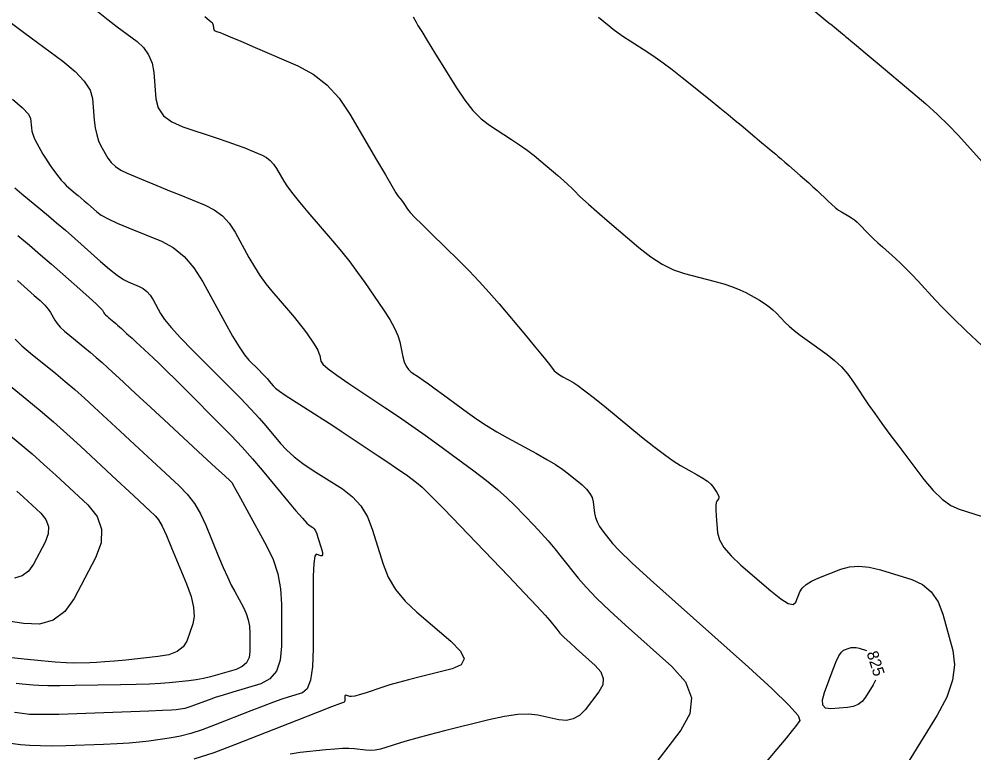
# Model space of a CAD drawing. Extents: x 2082232 to 2083549, y 592624 to 593832.
# Drawn here: x 2083294 to 2083352.6, y 593292 to 593337 of the extents above; entities that cross this region are included whole.
import ezdxf

# ---------------------------------------------------------------- set-up
doc = ezdxf.new("R2010")
doc.units = 0
doc.layers.add('DT_X_Contour_Major', color=7, linetype='Continuous')
doc.layers.add('DT_X_Contour_Minor', color=7, linetype='Continuous')

msp = doc.modelspace()

# ---------------------------------------------------------------- linework, layer by layer
at = {"layer": 'DT_X_Contour_Major'}
for points in [[(2083298.756, 593337.582), (2083299.471, 593336.999), (2083300.016, 593336.578), (2083301.241, 593335.669), (2083301.649, 593335.295), (2083301.956, 593334.855), (2083302.161, 593334.348), (2083302.265, 593333.775), (2083302.406, 593332.158), (2083302.549, 593331.596), (2083302.87, 593331.122), (2083303.371, 593330.736), (2083304.05, 593330.438), (2083306.1, 593329.761), (2083306.807, 593329.524), (2083307.39, 593329.321), (2083307.849, 593329.152), (2083308.184, 593329.017), (2083308.914, 593328.702), (2083309.174, 593328.562), (2083309.409, 593328.379), (2083309.618, 593328.152), (2083309.8, 593327.882), (2083310.253, 593327.103), (2083310.473, 593326.765), (2083310.791, 593326.336), (2083311.208, 593325.816), (2083311.725, 593325.205), (2083313.234, 593323.453), (2083313.782, 593322.8), (2083314.296, 593322.154), (2083314.775, 593321.516), (2083315.22, 593320.885), (2083316.359, 593319.212), (2083316.742, 593318.62), (2083317.035, 593318.098), (2083317.24, 593317.646), (2083317.356, 593317.264), (2083317.547, 593316.339), (2083317.633, 593316.021), (2083317.748, 593315.758), (2083317.891, 593315.551), (2083318.063, 593315.399), (2083318.559, 593315.07), (2083318.791, 593314.911), (2083319.115, 593314.681), (2083319.531, 593314.379), (2083320.039, 593314.007), (2083321.517, 593312.92), (2083322.086, 593312.518), (2083322.684, 593312.126), (2083323.311, 593311.745), (2083323.966, 593311.374), (2083325.753, 593310.401), (2083326.378, 593310.049), (2083326.913, 593309.725), (2083327.359, 593309.429), (2083327.715, 593309.16), (2083328.545, 593308.478), (2083328.821, 593308.222), (2083329.026, 593307.964), (2083329.161, 593307.705), (2083329.225, 593307.445), (2083329.301, 593306.747), (2083329.355, 593306.483), (2083329.458, 593306.212), (2083329.61, 593305.935), (2083329.812, 593305.652), (2083330.416, 593304.889), (2083330.825, 593304.451), (2083331.6, 593303.708), (2083332.739, 593302.662), (2083334.243, 593301.312), (2083338.742, 593297.305), (2083340.205, 593295.974), (2083341.22, 593294.984), (2083341.787, 593294.336), (2083341.907, 593294.03), (2083341.629, 593293.67), (2083341.432, 593293.425), (2083341.051, 593292.96), (2083340.486, 593292.276), (2083339.736, 593291.372)], [(2083293.901, 593321.023), (2083294.942, 593320.106), (2083295.296, 593319.782), (2083295.579, 593319.499), (2083295.79, 593319.258), (2083295.93, 593319.057), (2083296.208, 593318.576), (2083296.343, 593318.383), (2083296.538, 593318.164), (2083296.794, 593317.919), (2083297.112, 593317.649), (2083298.039, 593316.895), (2083298.388, 593316.606), (2083298.74, 593316.304), (2083299.094, 593315.99), (2083299.452, 593315.663), (2083300.407, 593314.775), (2083300.832, 593314.381), (2083301.39, 593313.865), (2083302.081, 593313.226), (2083302.906, 593312.465), (2083305.281, 593310.273), (2083306.061, 593309.554), (2083306.618, 593309.038), (2083306.953, 593308.727), (2083307.066, 593308.621), (2083307.071, 593308.609), (2083307.129, 593308.502), (2083307.301, 593308.189), (2083307.585, 593307.671), (2083307.982, 593306.947), (2083309.193, 593304.744), (2083309.591, 593303.901), (2083309.875, 593303.024), (2083310.046, 593302.113), (2083310.104, 593301.168), (2083310.107, 593298.603), (2083310.028, 593297.737), (2083309.789, 593297.063), (2083309.389, 593296.581), (2083308.828, 593296.292), (2083307.12, 593295.776), (2083306.531, 593295.595), (2083306.045, 593295.441), (2083305.661, 593295.312), (2083305.381, 593295.209), (2083304.771, 593294.969), (2083304.552, 593294.888), (2083304.355, 593294.824), (2083304.178, 593294.778), (2083304.023, 593294.749), (2083303.636, 593294.694), (2083303.353, 593294.671), (2083302.797, 593294.642), (2083301.968, 593294.606), (2083300.864, 593294.565), (2083297.556, 593294.448), (2083296.443, 593294.412), (2083295.587, 593294.395), (2083294.986, 593294.395), (2083294.641, 593294.413), (2083294.062, 593294.484), (2083293.73, 593294.53)], [(2083343.791, 593294.754), (2083343.48, 593294.795), (2083343.314, 593294.977), (2083343.293, 593295.299), (2083343.416, 593295.761), (2083343.939, 593297.18), (2083344.126, 593297.652), (2083344.295, 593298.003), (2083344.447, 593298.233), (2083344.582, 593298.343), (2083344.917, 593298.475), (2083345.049, 593298.511), (2083345.196, 593298.521), (2083345.356, 593298.505), (2083345.529, 593298.462), (2083345.976, 593298.325)], [(2083346.548, 593296.504), (2083346.402, 593296.229), (2083345.931, 593295.463), (2083345.728, 593295.208), (2083345.474, 593295.018), (2083345.169, 593294.892), (2083344.812, 593294.831), (2083343.791, 593294.754)]]:
    msp.add_lwpolyline(points, dxfattribs=at)
at = {"layer": 'DT_X_Contour_Minor'}
for points in [[(2083342.461, 593337.826), (2083343.461, 593337.005), (2083343.685, 593336.821), (2083343.874, 593336.667), (2083344.028, 593336.541), (2083344.39, 593336.244), (2083344.515, 593336.142), (2083344.618, 593336.057), (2083344.699, 593335.989), (2083344.759, 593335.939), (2083344.889, 593335.827), (2083345.035, 593335.705), (2083345.374, 593335.421), (2083345.907, 593334.975), (2083346.633, 593334.367), (2083348.829, 593332.532), (2083349.62, 593331.853), (2083350.346, 593331.191), (2083351.006, 593330.547), (2083351.603, 593329.921), (2083353.105, 593328.274)], [(2083305.396, 593337.2), (2083305.663, 593336.975), (2083305.799, 593336.874), (2083305.844, 593336.833), (2083305.878, 593336.784), (2083305.901, 593336.728), (2083305.912, 593336.664), (2083305.928, 593336.484), (2083305.944, 593336.422), (2083305.98, 593336.369), (2083306.035, 593336.326), (2083306.111, 593336.293), (2083306.338, 593336.218), (2083306.536, 593336.14), (2083306.959, 593335.963), (2083307.607, 593335.686), (2083308.48, 593335.31), (2083311.108, 593334.175), (2083312.047, 593333.671), (2083312.892, 593333.01), (2083313.644, 593332.193), (2083314.302, 593331.219), (2083315.934, 593328.413), (2083316.474, 593327.487), (2083316.872, 593326.812), (2083317.126, 593326.389), (2083317.237, 593326.217), (2083317.344, 593326.093), (2083317.39, 593326.036), (2083317.448, 593325.958), (2083317.519, 593325.859), (2083317.602, 593325.738), (2083317.841, 593325.387), (2083317.999, 593325.195), (2083318.292, 593324.882), (2083318.722, 593324.447), (2083319.289, 593323.89), (2083320.98, 593322.245), (2083321.61, 593321.616), (2083322.233, 593320.961), (2083322.848, 593320.281), (2083323.455, 593319.577), (2083325.064, 593317.664), (2083325.604, 593317.02), (2083326.017, 593316.522), (2083326.304, 593316.171), (2083326.464, 593315.965), (2083326.723, 593315.613), (2083326.836, 593315.482), (2083326.982, 593315.354), (2083327.16, 593315.227), (2083327.37, 593315.103), (2083327.973, 593314.774), (2083328.272, 593314.583), (2083328.715, 593314.258), (2083329.304, 593313.798), (2083330.038, 593313.204), (2083332.188, 593311.439), (2083332.942, 593310.833), (2083333.591, 593310.338), (2083334.135, 593309.954), (2083334.574, 593309.68), (2083335.606, 593309.099), (2083335.956, 593308.891), (2083336.233, 593308.703), (2083336.436, 593308.534), (2083336.565, 593308.384), (2083336.812, 593308.011), (2083336.888, 593307.882), (2083336.93, 593307.775), (2083336.937, 593307.69), (2083336.912, 593307.627), (2083336.797, 593307.489), (2083336.763, 593307.394), (2083336.748, 593307.213), (2083336.75, 593306.946), (2083336.771, 593306.593), (2083336.851, 593305.538), (2083336.963, 593305.117), (2083337.239, 593304.648), (2083337.679, 593304.13), (2083338.283, 593303.564), (2083340.112, 593301.988), (2083340.723, 593301.5), (2083341.185, 593301.22), (2083341.497, 593301.148), (2083341.66, 593301.283), (2083341.894, 593301.92), (2083342.033, 593302.153), (2083342.276, 593302.376), (2083342.622, 593302.589), (2083343.071, 593302.791), (2083344.407, 593303.316), (2083344.935, 593303.461), (2083345.518, 593303.501), (2083346.156, 593303.436), (2083346.848, 593303.267), (2083348.768, 593302.675), (2083349.426, 593302.377), (2083349.962, 593301.925), (2083350.375, 593301.319), (2083350.665, 593300.559), (2083351.276, 593298.329), (2083351.388, 593297.454), (2083351.267, 593296.502), (2083350.913, 593295.473), (2083350.325, 593294.367), (2083348.448, 593291.314)], [(2083318.183, 593337.186), (2083318.356, 593336.865), (2083318.476, 593336.659), (2083318.705, 593336.279), (2083319.044, 593335.726), (2083319.494, 593334.999), (2083320.838, 593332.831), (2083321.342, 593332.079), (2083321.847, 593331.447), (2083322.353, 593330.937), (2083322.86, 593330.547), (2083324.211, 593329.669), (2083324.703, 593329.34), (2083325.166, 593329.008), (2083325.601, 593328.675), (2083326.006, 593328.341), (2083327.049, 593327.448), (2083327.406, 593327.139), (2083327.695, 593326.883), (2083327.917, 593326.678), (2083328.071, 593326.525), (2083328.392, 593326.188), (2083328.588, 593325.999), (2083328.936, 593325.688), (2083329.436, 593325.252), (2083330.089, 593324.694), (2083332.03, 593323.039), (2083332.751, 593322.474), (2083333.458, 593322.02), (2083334.149, 593321.679), (2083334.826, 593321.448), (2083336.612, 593320.982), (2083337.237, 593320.807), (2083337.774, 593320.631), (2083338.221, 593320.454), (2083338.58, 593320.276), (2083339.417, 593319.802), (2083339.717, 593319.619), (2083339.991, 593319.428), (2083340.237, 593319.227), (2083340.456, 593319.018), (2083341.005, 593318.447), (2083341.243, 593318.218), (2083341.545, 593317.96), (2083341.911, 593317.673), (2083342.343, 593317.356), (2083343.578, 593316.472), (2083344.027, 593316.117), (2083344.446, 593315.716), (2083344.836, 593315.27), (2083345.196, 593314.776), (2083346.118, 593313.4), (2083346.493, 593312.853), (2083346.925, 593312.246), (2083347.416, 593311.577), (2083347.965, 593310.848), (2083349.505, 593308.822), (2083350.074, 593308.138), (2083350.625, 593307.605), (2083351.159, 593307.222), (2083351.675, 593306.99), (2083353.028, 593306.574)], [(2083329.554, 593337.174), (2083330.194, 593336.633), (2083330.455, 593336.424), (2083330.759, 593336.199), (2083331.105, 593335.96), (2083331.492, 593335.707), (2083332.583, 593335.013), (2083333.021, 593334.721), (2083333.516, 593334.365), (2083334.07, 593333.947), (2083334.681, 593333.465), (2083336.387, 593332.096), (2083336.986, 593331.614), (2083337.503, 593331.194), (2083337.939, 593330.836), (2083338.293, 593330.54), (2083339.128, 593329.833), (2083339.419, 593329.586), (2083339.668, 593329.377), (2083339.874, 593329.204), (2083340.037, 593329.069), (2083340.415, 593328.757), (2083340.572, 593328.627), (2083340.759, 593328.469), (2083340.976, 593328.283), (2083341.225, 593328.07), (2083341.927, 593327.465), (2083342.189, 593327.237), (2083342.446, 593327.005), (2083342.7, 593326.77), (2083342.95, 593326.532), (2083343.611, 593325.894), (2083343.85, 593325.672), (2083344.069, 593325.486), (2083344.268, 593325.336), (2083344.448, 593325.222), (2083344.903, 593324.964), (2083345.073, 593324.858), (2083345.242, 593324.732), (2083345.41, 593324.587), (2083345.578, 593324.423), (2083346.024, 593323.959), (2083346.207, 593323.773), (2083346.424, 593323.564), (2083346.675, 593323.331), (2083346.958, 593323.075), (2083347.759, 593322.36), (2083348.071, 593322.072), (2083348.406, 593321.744), (2083348.766, 593321.377), (2083349.149, 593320.97), (2083350.202, 593319.832), (2083350.676, 593319.337), (2083351.311, 593318.705), (2083352.106, 593317.937), (2083353.061, 593317.032)], [(2083293.547, 593336.799), (2083294.37, 593336.18), (2083296.682, 593334.464), (2083297.447, 593333.838), (2083298.005, 593333.248), (2083298.358, 593332.694), (2083298.505, 593332.177), (2083298.621, 593330.844), (2083298.679, 593330.371), (2083298.767, 593329.952), (2083298.884, 593329.587), (2083299.03, 593329.276), (2083299.459, 593328.518), (2083299.654, 593328.247), (2083299.914, 593328.003), (2083300.241, 593327.787), (2083300.634, 593327.597), (2083301.771, 593327.128), (2083302.219, 593326.944), (2083302.71, 593326.742), (2083303.244, 593326.524), (2083303.822, 593326.289), (2083305.418, 593325.639), (2083305.982, 593325.353), (2083306.476, 593324.981), (2083306.901, 593324.523), (2083307.256, 593323.98), (2083308.11, 593322.419), (2083308.438, 593321.85), (2083308.782, 593321.317), (2083309.142, 593320.819), (2083309.518, 593320.357), (2083310.541, 593319.169), (2083310.897, 593318.75), (2083311.197, 593318.382), (2083311.443, 593318.066), (2083311.633, 593317.801), (2083312.067, 593317.164), (2083312.212, 593316.939), (2083312.324, 593316.74), (2083312.402, 593316.568), (2083312.446, 593316.423), (2083312.519, 593316.071), (2083312.647, 593315.886), (2083312.975, 593315.597), (2083313.505, 593315.203), (2083314.235, 593314.703), (2083316.451, 593313.232), (2083317.28, 593312.674), (2083318.104, 593312.105), (2083318.923, 593311.524), (2083319.738, 593310.932), (2083321.906, 593309.338), (2083322.673, 593308.757), (2083323.347, 593308.21), (2083323.928, 593307.697), (2083324.418, 593307.218), (2083325.599, 593305.985), (2083326.035, 593305.519), (2083326.459, 593305.045), (2083326.869, 593304.563), (2083327.266, 593304.073), (2083328.309, 593302.756), (2083328.784, 593302.206), (2083329.426, 593301.543), (2083330.236, 593300.767), (2083331.214, 593299.878), (2083334.045, 593297.357), (2083334.876, 593296.404), (2083335.247, 593295.434), (2083335.157, 593294.449), (2083334.607, 593293.447), (2083332.526, 593290.754)], [(2083293.606, 593332.134), (2083294.208, 593331.613), (2083294.577, 593331.216), (2083294.712, 593330.943), (2083294.762, 593330.381), (2083294.796, 593330.164), (2083294.862, 593329.937), (2083294.959, 593329.698), (2083295.088, 593329.447), (2083295.474, 593328.765), (2083295.619, 593328.517), (2083295.765, 593328.284), (2083295.911, 593328.067), (2083296.058, 593327.866), (2083296.449, 593327.351), (2083296.597, 593327.166), (2083296.748, 593326.996), (2083296.9, 593326.843), (2083297.056, 593326.705), (2083297.472, 593326.36), (2083297.636, 593326.224), (2083297.813, 593326.073), (2083298.003, 593325.908), (2083298.208, 593325.729), (2083298.771, 593325.232), (2083299.05, 593325.031), (2083299.467, 593324.799), (2083300.021, 593324.536), (2083300.711, 593324.242), (2083302.735, 593323.419), (2083303.462, 593323.032), (2083304.128, 593322.49), (2083304.73, 593321.792), (2083305.271, 593320.939), (2083306.628, 593318.456), (2083307.102, 593317.613), (2083307.506, 593316.946), (2083307.838, 593316.454), (2083308.101, 593316.139), (2083308.706, 593315.532), (2083308.917, 593315.319), (2083309.094, 593315.134), (2083309.238, 593314.978), (2083309.348, 593314.851), (2083309.598, 593314.55), (2083309.742, 593314.411), (2083309.988, 593314.222), (2083310.336, 593313.981), (2083310.785, 593313.689), (2083312.119, 593312.842), (2083312.634, 593312.512), (2083313.182, 593312.158), (2083313.761, 593311.778), (2083314.372, 593311.375), (2083316.042, 593310.265), (2083316.619, 593309.88), (2083317.098, 593309.555), (2083317.479, 593309.292), (2083317.761, 593309.09), (2083318.382, 593308.633), (2083318.725, 593308.338), (2083319.287, 593307.797), (2083320.067, 593307.009), (2083321.067, 593305.975), (2083324.024, 593302.889), (2083325.014, 593301.851), (2083325.767, 593301.051), (2083326.284, 593300.49), (2083326.563, 593300.168), (2083326.991, 593299.627), (2083327.186, 593299.401), (2083327.45, 593299.129), (2083327.783, 593298.81), (2083328.184, 593298.445), (2083329.347, 593297.409), (2083329.689, 593297.018), (2083329.841, 593296.62), (2083329.804, 593296.215), (2083329.578, 593295.803), (2083328.724, 593294.697), (2083328.383, 593294.347), (2083328.001, 593294.128), (2083327.579, 593294.038), (2083327.117, 593294.079), (2083325.829, 593294.361), (2083325.279, 593294.423), (2083324.595, 593294.394), (2083323.776, 593294.276), (2083322.824, 593294.068), (2083320.105, 593293.393), (2083319.171, 593293.158), (2083318.407, 593292.958), (2083317.815, 593292.794), (2083317.393, 593292.665), (2083316.497, 593292.37), (2083316.169, 593292.276), (2083315.856, 593292.219), (2083315.56, 593292.197), (2083315.28, 593292.211), (2083314.553, 593292.294), (2083314.241, 593292.314), (2083313.849, 593292.311), (2083313.378, 593292.284), (2083312.827, 593292.234), (2083311.252, 593292.069), (2083310.632, 593291.974)], [(2083293.752, 593326.707), (2083294.173, 593326.341), (2083295.348, 593325.368), (2083295.809, 593324.983), (2083296.308, 593324.558), (2083296.845, 593324.093), (2083297.421, 593323.588), (2083299.01, 593322.188), (2083299.562, 593321.715), (2083300.03, 593321.349), (2083300.411, 593321.087), (2083300.707, 593320.931), (2083301.383, 593320.657), (2083301.626, 593320.528), (2083301.848, 593320.347), (2083302.049, 593320.114), (2083302.229, 593319.829), (2083302.682, 593319), (2083302.933, 593318.626), (2083303.346, 593318.125), (2083303.919, 593317.497), (2083304.655, 593316.743), (2083306.832, 593314.561), (2083307.588, 593313.795), (2083308.224, 593313.132), (2083308.741, 593312.571), (2083309.138, 593312.114), (2083310.036, 593311.031), (2083310.414, 593310.623), (2083310.876, 593310.21), (2083311.421, 593309.792), (2083312.049, 593309.368), (2083313.836, 593308.234), (2083314.454, 593307.76), (2083314.965, 593307.192), (2083315.372, 593306.528), (2083315.672, 593305.769), (2083316.333, 593303.618), (2083316.648, 593302.829), (2083317.098, 593302.075), (2083317.682, 593301.357), (2083318.4, 593300.674), (2083320.494, 593298.9), (2083321.089, 593298.294), (2083321.301, 593297.81), (2083321.132, 593297.445), (2083320.581, 593297.201), (2083318.602, 593296.71), (2083317.902, 593296.532), (2083317.287, 593296.367), (2083316.756, 593296.215), (2083316.31, 593296.075), (2083315.231, 593295.719), (2083314.869, 593295.606), (2083314.592, 593295.532), (2083314.4, 593295.498), (2083314.292, 593295.504), (2083314.117, 593295.573), (2083314.06, 593295.587), (2083314.019, 593295.577), (2083313.994, 593295.545), (2083313.986, 593295.489), (2083313.987, 593295.309), (2083313.984, 593295.249), (2083313.978, 593295.205), (2083313.967, 593295.176), (2083313.951, 593295.163), (2083313.904, 593295.149), (2083313.713, 593295.075), (2083313.173, 593294.864), (2083312.285, 593294.516), (2083311.049, 593294.031), (2083307.289, 593292.555), (2083305.944, 593292.054), (2083304.727, 593291.661)], [(2083293.941, 593323.778), (2083294.64, 593323.186), (2083295.322, 593322.599), (2083295.987, 593322.018), (2083297.735, 593320.477), (2083298.313, 593319.964), (2083298.736, 593319.58), (2083299.004, 593319.326), (2083299.116, 593319.201), (2083299.208, 593319.041), (2083299.253, 593318.976), (2083299.318, 593318.904), (2083299.404, 593318.822), (2083299.509, 593318.732), (2083299.818, 593318.481), (2083299.934, 593318.385), (2083300.051, 593318.285), (2083300.169, 593318.18), (2083300.288, 593318.071), (2083300.606, 593317.776), (2083300.748, 593317.644), (2083300.935, 593317.472), (2083301.166, 593317.258), (2083301.442, 593317.003), (2083302.238, 593316.268), (2083302.592, 593315.935), (2083303.056, 593315.484), (2083303.63, 593314.918), (2083304.315, 593314.235), (2083306.288, 593312.257), (2083307.008, 593311.521), (2083307.688, 593310.796), (2083308.328, 593310.081), (2083308.927, 593309.377), (2083310.473, 593307.513), (2083310.991, 593306.895), (2083311.384, 593306.439), (2083311.653, 593306.144), (2083311.798, 593306.01), (2083312.019, 593305.87), (2083312.101, 593305.792), (2083312.182, 593305.663), (2083312.263, 593305.482), (2083312.342, 593305.25), (2083312.553, 593304.564), (2083312.61, 593304.344), (2083312.621, 593304.198), (2083312.588, 593304.126), (2083312.509, 593304.129), (2083312.239, 593304.235), (2083312.151, 593304.112), (2083312.089, 593303.665), (2083312.052, 593302.894), (2083312.04, 593301.798), (2083312.045, 593298.443), (2083312.005, 593297.329), (2083311.883, 593296.506), (2083311.678, 593295.972), (2083311.39, 593295.727), (2083310.512, 593295.462), (2083310.122, 593295.335), (2083309.609, 593295.152), (2083308.973, 593294.914), (2083308.215, 593294.62), (2083306.03, 593293.762), (2083305.248, 593293.471), (2083304.541, 593293.243), (2083303.909, 593293.076), (2083303.351, 593292.972), (2083301.965, 593292.777), (2083301.402, 593292.709), (2083300.752, 593292.652), (2083300.015, 593292.605), (2083299.191, 593292.569), (2083296.88, 593292.487), (2083296.056, 593292.468), (2083295.319, 593292.473), (2083294.669, 593292.501), (2083294.105, 593292.553), (2083292.718, 593292.724)], [(2083293.758, 593317.424), (2083294.185, 593317.017), (2083294.714, 593316.566), (2083296.26, 593315.309), (2083296.842, 593314.827), (2083297.429, 593314.324), (2083298.02, 593313.8), (2083298.615, 593313.255), (2083300.208, 593311.775), (2083300.796, 593311.229), (2083301.365, 593310.702), (2083301.914, 593310.194), (2083302.444, 593309.704), (2083303.832, 593308.424), (2083304.324, 593307.913), (2083304.76, 593307.343), (2083305.14, 593306.713), (2083305.463, 593306.023), (2083306.249, 593304.102), (2083306.532, 593303.427), (2083306.791, 593302.841), (2083307.026, 593302.344), (2083307.238, 593301.937), (2083307.769, 593300.97), (2083307.943, 593300.6), (2083308.068, 593300.215), (2083308.143, 593299.816), (2083308.168, 593299.401), (2083308.17, 593298.276), (2083308.117, 593297.89), (2083307.957, 593297.578), (2083307.69, 593297.339), (2083307.317, 593297.173), (2083306.179, 593296.83), (2083305.749, 593296.711), (2083305.312, 593296.612), (2083304.869, 593296.534), (2083304.42, 593296.476), (2083303.213, 593296.349), (2083302.687, 593296.306), (2083302.014, 593296.27), (2083301.195, 593296.241), (2083300.228, 593296.221), (2083297.456, 593296.176), (2083296.514, 593296.165), (2083295.769, 593296.165), (2083295.22, 593296.175), (2083294.867, 593296.197), (2083294.187, 593296.268), (2083293.839, 593296.307)], [(2083292.317, 593315.483), (2083294.481, 593313.723), (2083295.296, 593313.048), (2083296.118, 593312.344), (2083296.945, 593311.61), (2083297.778, 593310.848), (2083300.009, 593308.775), (2083300.76, 593308.077), (2083301.34, 593307.54), (2083301.747, 593307.162), (2083301.983, 593306.943), (2083302.383, 593306.574), (2083302.557, 593306.349), (2083302.779, 593305.95), (2083303.048, 593305.379), (2083303.365, 593304.633), (2083304.273, 593302.415), (2083304.554, 593301.637), (2083304.713, 593300.969), (2083304.752, 593300.409), (2083304.671, 593299.958), (2083304.292, 593298.9), (2083304.076, 593298.543), (2083303.71, 593298.266), (2083303.195, 593298.068), (2083302.531, 593297.951), (2083300.561, 593297.744), (2083299.868, 593297.675), (2083299.267, 593297.624), (2083298.759, 593297.591), (2083298.343, 593297.576), (2083297.356, 593297.561), (2083296.888, 593297.571), (2083296.225, 593297.612), (2083295.367, 593297.686), (2083294.314, 593297.791), (2083291.246, 593298.114)], [(2083293.365, 593311.598), (2083294.08, 593311.005), (2083294.801, 593310.387), (2083295.527, 593309.743), (2083296.259, 593309.074), (2083298.218, 593307.254), (2083298.798, 593306.54), (2083299.072, 593305.763), (2083299.038, 593304.922), (2083298.697, 593304.017), (2083297.377, 593301.52), (2083296.812, 593300.721), (2083296.108, 593300.198), (2083295.263, 593299.951), (2083294.279, 593299.979), (2083291.469, 593300.422)], [(2083293.877, 593308.097), (2083294.275, 593307.732), (2083295.341, 593306.742), (2083295.657, 593306.354), (2083295.805, 593305.93), (2083295.787, 593305.473), (2083295.601, 593304.98), (2083294.883, 593303.622), (2083294.576, 593303.187), (2083294.192, 593302.902), (2083293.733, 593302.768)]]:
    msp.add_lwpolyline(points, dxfattribs=at)

# ---------------------------------------------------------------- texts
at = {"layer": 'DT_X_Contour_Major'}
msp.add_text('825', height=0.7, rotation=287.44257, dxfattribs=at).set_placement((2083345.987, 593298.174))

doc.saveas('drawing.dxf')
